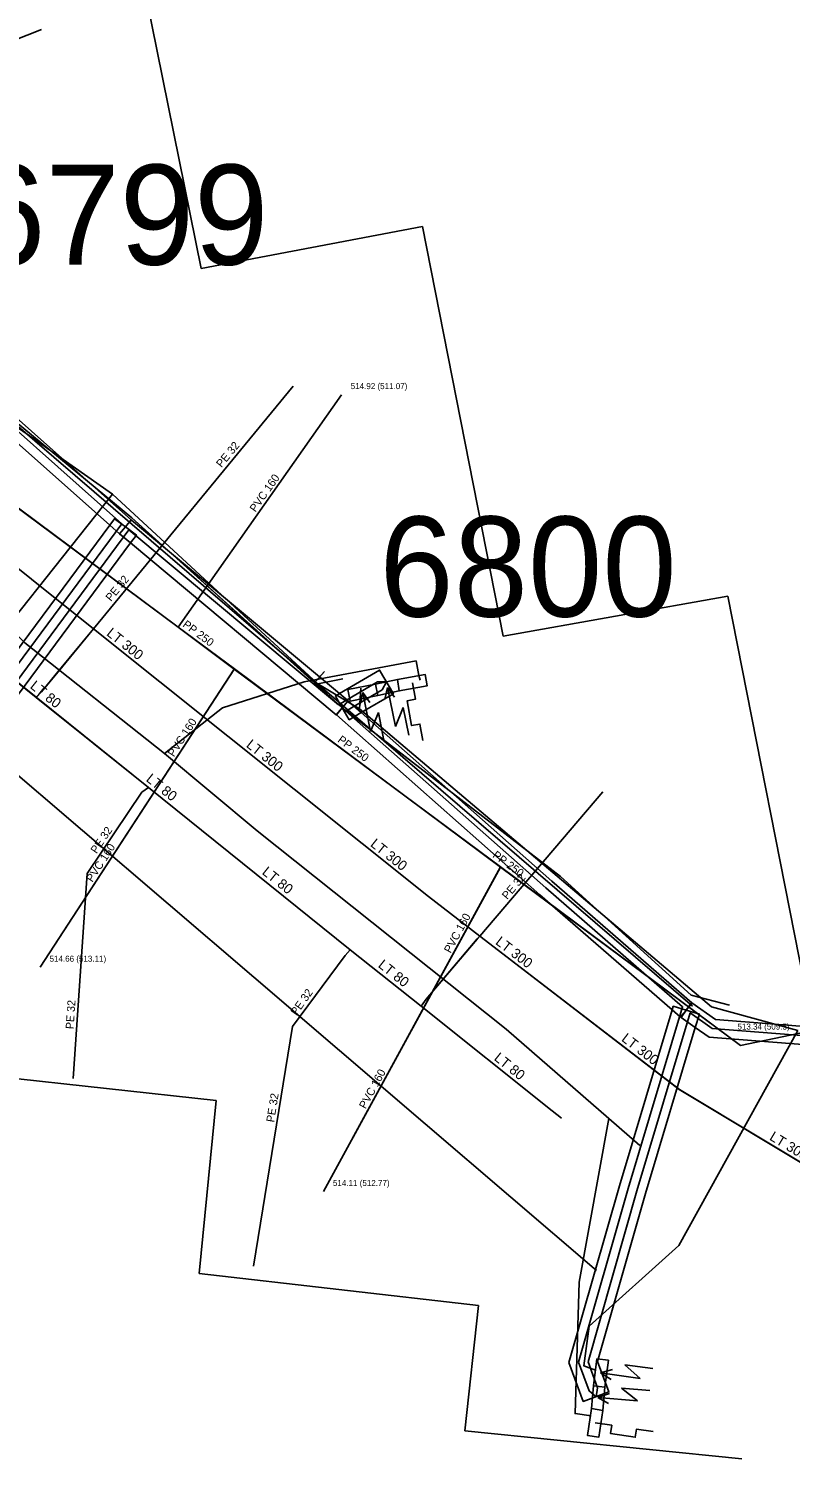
# Model space of a CAD drawing. Extents: x -668867 to -667827, y -1131943 to -1131019.
# Drawn here: x -668355.93 to -668339.22, y -1131475.81 to -1131444.17 of the extents above; entities that cross this region are included whole.
import ezdxf

# ---------------------------------------------------------------- set-up
doc = ezdxf.new("R2010")
doc.units = 0
for name, color, linetype in [('G_Budovy_Objekty', 7, 'Continuous'), ('G_Plochy_zpevnene', 7, 'Continuous'), ('G_Site-Rozvadece', 7, 'Continuous'), ('G_Z_CHRANICKA-TEPLOVOD_kotovane', 7, 'Continuous'), ('G_Z_ELsilove_podz_kotovane', 7, 'Continuous'), ('G_Z_KANAL_podz_kotovane', 7, 'Continuous'), ('G_Z_PLYNY_podz_geodeticky', 7, 'Continuous'), ('G_Z_SPOJE_podz_kotovane', 7, 'Continuous'), ('G_Z_VODA_podz_kotovane', 7, 'Continuous'), ('Vrstva 1', 7, 'Continuous'), ('Vrstva 11', 7, 'Continuous'), ('Vrstva 18', 7, 'Continuous'), ('Vrstva 2', 7, 'Continuous'), ('Vrstva 26', 7, 'Continuous'), ('Vrstva 3', 7, 'Continuous'), ('Vrstva 4', 7, 'Continuous'), ('Vrstva 6', 7, 'Continuous'), ('Vrstva 7', 7, 'Continuous'), ('Vrstva 8', 7, 'Continuous')]:
    doc.layers.add(name, color=color, linetype=linetype)

msp = doc.modelspace()

# ---------------------------------------------------------------- linework, layer by layer
at = {"layer": 'G_Budovy_Objekty'}
for p, q in [((-668352.15, -1131449.43), (-668353.97, -1131440.42)), ((-668347.29, -1131448.51), (-668352.15, -1131449.43)), ((-668345.52, -1131457.5), (-668347.29, -1131448.51)), ((-668340.59, -1131456.62), (-668345.52, -1131457.5)), ((-668338.81, -1131465.63), (-668340.59, -1131456.62)), ((-668358.68, -1131466.93), (-668351.82, -1131467.68)), ((-668351.82, -1131467.68), (-668352.19, -1131471.48)), ((-668352.19, -1131471.48), (-668346.06, -1131472.18)), ((-668346.06, -1131472.18), (-668346.36, -1131474.93)), ((-668346.36, -1131474.93), (-668340.28, -1131475.54))]:
    msp.add_line(p, q, dxfattribs=at)
at = {"layer": 'G_Plochy_zpevnene'}
for p, q in [((-668341.36, -1131465.61), (-668359.29, -1131450.22)), ((-668358.65, -1131458.43), (-668343.47, -1131471.41))]:
    msp.add_line(p, q, dxfattribs=at)
at = {"layer": 'G_Site-Rozvadece'}
for p, q in [((-668348.32, -1131458.55), (-668347.84, -1131458.45)), ((-668348.6, -1131458.73), (-668348.661, -1131458.992)), ((-668348.431, -1131459.589), (-668348.6, -1131458.73)), ((-668348.445, -1131458.949), (-668348.6, -1131458.73)), ((-668348.27, -1131458.8), (-668347.8, -1131458.7)), ((-668348.06, -1131458.62), (-668348.118, -1131458.882)), ((-668347.882, -1131459.477), (-668348.06, -1131458.62)), ((-668347.902, -1131458.837), (-668348.06, -1131458.62)), ((-668348.258, -1131459.172), (-668348.431, -1131459.589)), ((-668348.137, -1131459.787), (-668348.258, -1131459.172)), ((-668347.713, -1131459.059), (-668347.882, -1131459.477)), ((-668347.586, -1131459.671), (-668347.713, -1131459.059)), ((-668343.122, -1131473.584), (-668343.38, -1131473.66)), ((-668342.513, -1131473.778), (-668343.38, -1131473.66)), ((-668343.38, -1131473.66), (-668343.152, -1131473.802)), ((-668342.231, -1131473.564), (-668342.851, -1131473.479)), ((-668342.851, -1131473.479), (-668342.513, -1131473.778)), ((-668343.58, -1131474.44), (-668343.54, -1131473.94)), ((-668343.33, -1131474.48), (-668343.29, -1131473.97)), ((-668342.298, -1131474.041), (-668342.922, -1131473.991)), ((-668342.922, -1131473.991), (-668342.568, -1131474.27)), ((-668343.187, -1131474.11), (-668343.44, -1131474.2)), ((-668342.568, -1131474.27), (-668343.44, -1131474.2)), ((-668343.44, -1131474.2), (-668343.205, -1131474.329))]:
    msp.add_line(p, q, dxfattribs=at)
for points in [[(-668348.32, -1131458.55), (-668348.93, -1131458.67), (-668348.88, -1131458.92), (-668348.27, -1131458.8), (-668348.32, -1131458.55)], [(-668347.84, -1131458.45), (-668347.23, -1131458.34), (-668347.19, -1131458.59), (-668347.8, -1131458.7), (-668347.84, -1131458.45)], [(-668347.51, -1131458.52), (-668347.445, -1131458.882), (-668347.626, -1131458.915), (-668347.528, -1131459.458), (-668347.347, -1131459.427), (-668347.281, -1131459.789)], [(-668343.54, -1131473.94), (-668343.29, -1131473.97), (-668343.21, -1131473.38), (-668343.46, -1131473.35), (-668343.54, -1131473.94)], [(-668343.58, -1131474.44), (-668343.33, -1131474.48), (-668343.42, -1131475.07), (-668343.67, -1131475.03), (-668343.58, -1131474.44)], [(-668343.5, -1131474.75), (-668343.137, -1131474.806), (-668343.164, -1131474.987), (-668342.619, -1131475.07), (-668342.59, -1131474.89), (-668342.226, -1131474.944)]]:
    msp.add_lwpolyline(points, dxfattribs=at)
at = {"layer": 'G_Z_CHRANICKA-TEPLOVOD_kotovane'}
for points in [[(-668357.657, -1131451.42), (-668357.345, -1131451.698), (-668353.678, -1131454.95), (-668353.677, -1131454.95), (-668353.809, -1131455.099), (-668353.81, -1131455.1), (-668353.943, -1131455.25), (-668354.155, -1131455.061), (-668357.923, -1131451.72), (-668357.79, -1131451.57), (-668357.789, -1131451.569)], [(-668354.155, -1131455.061), (-668354.051, -1131454.921), (-668353.81, -1131455.1), (-668353.569, -1131455.279), (-668353.699, -1131455.453), (-668356.702, -1131459.502), (-668356.729, -1131459.539), (-668356.97, -1131459.36), (-668357.211, -1131459.181), (-668357.107, -1131459.041)], [(-668353.682, -1131454.946), (-668353.678, -1131454.95), (-668353.677, -1131454.95), (-668349.112, -1131458.758), (-668348.922, -1131458.916), (-668349.05, -1131459.07), (-668349.052, -1131459.072), (-668349.178, -1131459.224), (-668349.182, -1131459.22), (-668353.699, -1131455.453), (-668353.938, -1131455.254), (-668353.81, -1131455.1), (-668353.809, -1131455.099)], [(-668349.112, -1131458.758), (-668348.232, -1131458.241), (-668347.928, -1131458.759), (-668348.632, -1131459.172), (-668348.898, -1131459.329), (-668349.05, -1131459.07), (-668349.202, -1131458.811)], [(-668348.918, -1131458.92), (-668348.632, -1131459.172), (-668344.448, -1131462.87), (-668341.376, -1131465.543), (-668341.369, -1131465.549), (-668341.5, -1131465.7), (-668341.5, -1131465.7), (-668341.631, -1131465.851), (-668341.811, -1131465.694), (-668344.712, -1131463.17), (-668349.178, -1131459.224), (-668349.182, -1131459.22), (-668349.052, -1131459.072), (-668349.05, -1131459.07)], [(-668341.376, -1131465.543), (-668340.86, -1131465.905), (-668338.724, -1131466.075), (-668337.229, -1131467.048), (-668325.145, -1131464.693), (-668319.913, -1131463.824), (-668313.755, -1131462.141), (-668310.787, -1131460.896), (-668310.723, -1131461.048), (-668310.633, -1131461.264), (-668310.633, -1131461.265), (-668313.625, -1131462.519), (-668319.827, -1131464.216), (-668325.074, -1131465.087), (-668337.311, -1131467.472), (-668338.857, -1131466.465), (-668341, -1131466.295), (-668341.302, -1131466.084), (-668341.615, -1131465.864), (-668341.5, -1131465.7), (-668341.5, -1131465.7), (-668341.385, -1131465.536)], [(-668341.811, -1131465.694), (-668341.787, -1131465.614), (-668341.5, -1131465.7), (-668341.213, -1131465.786), (-668341.302, -1131466.084), (-668342.392, -1131469.724), (-668343.445, -1131473.408), (-668343.199, -1131474.076), (-668343.762, -1131474.284), (-668344.075, -1131473.432), (-668342.968, -1131469.556)]]:
    msp.add_lwpolyline(points, close=True, dxfattribs=at)
at = {"layer": 'G_Z_ELsilove_podz_kotovane'}
for points in [[(-668358.63, -1131450.81), (-668353.67, -1131454.9), (-668349.66, -1131458.52)], [(-668357.708, -1131451.643), (-668353.885, -1131455.033), (-668357.016, -1131459.254)], [(-668356.881, -1131459.408), (-668353.733, -1131455.164), (-668349.132, -1131459.002), (-668348.278, -1131458.5), (-668348.08, -1131458.5), (-668348.176, -1131458.672), (-668348.971, -1131459.14), (-668344.58, -1131463.02), (-668341.583, -1131465.628), (-668342.776, -1131469.612), (-668343.865, -1131473.424), (-668343.633, -1131474.055), (-668343.48, -1131474.18), (-668343.445, -1131473.986), (-668343.655, -1131473.416), (-668342.584, -1131469.668), (-668341.413, -1131465.761), (-668340.93, -1131466.1), (-668338.79, -1131466.27)], [(-668349.66, -1131458.52), (-668349.44, -1131458.27)], [(-668349.66, -1131458.52), (-668349.05, -1131459.07), (-668344.26, -1131462.77), (-668341.39, -1131465.37), (-668340.55, -1131465.59)]]:
    msp.add_lwpolyline(points, dxfattribs=at)
at = {"layer": 'G_Z_KANAL_podz_kotovane'}
for p, q in [((-668355.65, -1131444.19), (-668366.74, -1131448.55)), ((-668349.07, -1131452.2), (-668352.65, -1131457.3)), ((-668355.68, -1131464.76), (-668351.42, -1131458.22)), ((-668349.46, -1131469.68), (-668345.58, -1131462.56))]:
    msp.add_line(p, q, dxfattribs=at)
for points in [[(-668360.22, -1131451.67), (-668356.53, -1131454.42), (-668352.65, -1131457.3), (-668351.42, -1131458.22), (-668345.58, -1131462.56), (-668340.31, -1131466.48)], [(-668340.31, -1131466.48), (-668332.43, -1131464.84), (-668325.38, -1131463.37), (-668318.72, -1131461.98), (-668314.52, -1131461.1), (-668303.93, -1131458.89)]]:
    msp.add_lwpolyline(points, dxfattribs=at)
at = {"layer": 'G_Z_PLYNY_podz_geodeticky'}
for points in [[(-668410.5, -1131463.68), (-668402.92, -1131461.91), (-668392.68, -1131459.9), (-668382.43, -1131458.08), (-668373.72, -1131456.23), (-668371.08, -1131455.98), (-668369.38, -1131455.87), (-668369.18, -1131454.06), (-668368.5, -1131451.04), (-668364.5, -1131449.38), (-668364.23, -1131449.36), (-668363.25, -1131450.46), (-668361.71, -1131452.23), (-668359.14, -1131454.58), (-668357.79, -1131455.96), (-668356.93, -1131456.75), (-668356.02, -1131457.64), (-668352.95, -1131460.07), (-668350.92, -1131461.77), (-668345.45, -1131466.12), (-668343.2, -1131468.08), (-668342.52, -1131468.67)], [(-668352.95, -1131460.07), (-668351.68, -1131459.07), (-668349.89, -1131458.5), (-668347.43, -1131458.04), (-668347.37, -1131458.36), (-668347.34, -1131458.46)], [(-668343.2, -1131468.08), (-668343.85, -1131471.67), (-668343.94, -1131474.55), (-668343.59, -1131474.6)]]:
    msp.add_lwpolyline(points, dxfattribs=at)
at = {"layer": 'G_Z_SPOJE_podz_kotovane'}
for points in [[(-668357.89, -1131451.72), (-668354.09, -1131454.38)], [(-668354.09, -1131454.38), (-668357.56, -1131458.74)], [(-668354.09, -1131454.38), (-668349.59, -1131458.54)], [(-668349.59, -1131458.54), (-668349.04, -1131458.43)], [(-668349.59, -1131458.54), (-668348.67, -1131459.09)], [(-668348.67, -1131459.09), (-668348.64, -1131458.64)], [(-668348.67, -1131459.09), (-668340.95, -1131465.63), (-668339.05, -1131466.15)], [(-668339.05, -1131466.15), (-668341.66, -1131470.86), (-668343.63, -1131472.63), (-668343.75, -1131473.5), (-668343.49, -1131473.6)]]:
    msp.add_lwpolyline(points, dxfattribs=at)
at = {"layer": 'G_Z_VODA_podz_kotovane'}
for points in [[(-668355.77, -1131458.84), (-668355.65, -1131458.72), (-668355.29, -1131458.28), (-668354.51, -1131457.34), (-668350.13, -1131452.01)], [(-668362.72, -1131454.38), (-668361.96, -1131454.27), (-668361.66, -1131454.26), (-668360.74, -1131454.97), (-668359.99, -1131455.52), (-668359.03, -1131456.22), (-668355.77, -1131458.84), (-668353.3, -1131460.82), (-668348.88, -1131464.38), (-668347.32, -1131465.61), (-668344.44, -1131467.91), (-668344.24, -1131468.07)], [(-668362.44, -1131455.93), (-668361.85, -1131455.76), (-668359.99, -1131455.52), (-668357.24, -1131455.16), (-668354.51, -1131457.34), (-668347.16, -1131463.21), (-668346.03, -1131464.08), (-668341.65, -1131467.44), (-668329.13, -1131474.96), (-668326.38, -1131476.74), (-668326.07, -1131476.94), (-668325.87, -1131477.06)], [(-668353.3, -1131460.82), (-668353.45, -1131460.92), (-668354.65, -1131462.7), (-668354.96, -1131467.2)], [(-668347.32, -1131465.61), (-668347.21, -1131465.46), (-668346.09, -1131464.14), (-668346.03, -1131464.08), (-668343.33, -1131460.91)], [(-668348.88, -1131464.38), (-668348.99, -1131464.5), (-668350.14, -1131466.06), (-668351, -1131471.32)]]:
    msp.add_lwpolyline(points, dxfattribs=at)
at = {"layer": 'Vrstva 1'}
for p, q in [((-668358.625, -1131450.809), (-668353.67, -1131454.9)), ((-668353.67, -1131454.9), (-668358.625, -1131450.809)), ((-668353.67, -1131454.9), (-668349.663, -1131458.517)), ((-668349.663, -1131458.517), (-668353.67, -1131454.9)), ((-668349.663, -1131458.517), (-668349.44, -1131458.27)), ((-668349.44, -1131458.27), (-668349.663, -1131458.517)), ((-668349.44, -1131458.27), (-668349.44, -1131458.27)), ((-668349.663, -1131458.517), (-668349.05, -1131459.07)), ((-668349.05, -1131459.07), (-668349.663, -1131458.517)), ((-668349.05, -1131459.07), (-668344.26, -1131462.77)), ((-668344.26, -1131462.77), (-668349.05, -1131459.07)), ((-668344.26, -1131462.77), (-668341.39, -1131465.37)), ((-668341.39, -1131465.37), (-668344.26, -1131462.77)), ((-668341.39, -1131465.37), (-668340.55, -1131465.59)), ((-668340.55, -1131465.59), (-668341.39, -1131465.37)), ((-668340.55, -1131465.59), (-668340.55, -1131465.59))]:
    msp.add_line(p, q, dxfattribs=at)
at = {"layer": 'Vrstva 11'}
for points in [[(-668360.22, -1131451.67), (-668356.529, -1131454.415), (-668352.654, -1131457.298), (-668351.418, -1131458.217), (-668345.577, -1131462.562), (-668340.31, -1131466.48)], [(-668340.31, -1131466.48), (-668332.428, -1131464.836), (-668325.381, -1131463.365), (-668318.725, -1131461.977), (-668314.519, -1131461.099), (-668303.93, -1131458.89)]]:
    msp.add_lwpolyline(points, dxfattribs=at)
at = {"layer": 'Vrstva 18'}
for p, q in [((-668355.65, -1131444.19), (-668366.743, -1131448.547)), ((-668349.07, -1131452.2), (-668352.654, -1131457.298)), ((-668355.68, -1131464.76), (-668351.418, -1131458.217)), ((-668349.46, -1131469.68), (-668345.577, -1131462.562))]:
    msp.add_line(p, q, dxfattribs=at)
at = {"layer": 'Vrstva 26'}
for points in [[(-668355.771, -1131458.836), (-668355.65, -1131458.72), (-668355.287, -1131458.279), (-668354.513, -1131457.338), (-668350.13, -1131452.01)], [(-668362.72, -1131454.38), (-668361.96, -1131454.27), (-668361.66, -1131454.26), (-668360.74, -1131454.97), (-668359.99, -1131455.518), (-668359.03, -1131456.22), (-668355.771, -1131458.836), (-668353.3, -1131460.82), (-668348.88, -1131464.38), (-668347.32, -1131465.61), (-668344.44, -1131467.91), (-668344.24, -1131468.07)], [(-668362.44, -1131455.93), (-668361.85, -1131455.76), (-668359.99, -1131455.518), (-668357.24, -1131455.16), (-668354.513, -1131457.338), (-668347.16, -1131463.21), (-668346.031, -1131464.077), (-668341.653, -1131467.439), (-668329.13, -1131474.96), (-668326.38, -1131476.74), (-668326.069, -1131476.935), (-668325.87, -1131477.06)], [(-668353.3, -1131460.82), (-668353.45, -1131460.92), (-668354.65, -1131462.7), (-668354.96, -1131467.2)], [(-668347.32, -1131465.61), (-668347.21, -1131465.46), (-668346.088, -1131464.145), (-668346.031, -1131464.077), (-668343.33, -1131460.91)], [(-668348.88, -1131464.38), (-668348.99, -1131464.5), (-668350.14, -1131466.06), (-668351, -1131471.32)]]:
    msp.add_lwpolyline(points, dxfattribs=at)
at = {"layer": 'Vrstva 6'}
for p, q in [((-668355.65, -1131458.72), (-668355.65, -1131458.72)), ((-668353.45, -1131460.92), (-668353.45, -1131460.92)), ((-668348.99, -1131464.5), (-668348.99, -1131464.5)), ((-668347.21, -1131465.46), (-668347.21, -1131465.46)), ((-668344.44, -1131467.91), (-668344.44, -1131467.91))]:
    msp.add_line(p, q, dxfattribs=at)
at = {"layer": 'Vrstva 7'}
msp.add_line((-668344.24, -1131468.07), (-668344.24, -1131468.07), dxfattribs=at)
at = {"layer": 'Vrstva 8'}
for p, q in [((-668355.65, -1131444.19), (-668355.65, -1131444.19)), ((-668349.07, -1131452.2), (-668349.07, -1131452.2)), ((-668355.68, -1131464.76), (-668355.68, -1131464.76)), ((-668340.31, -1131466.48), (-668340.31, -1131466.48)), ((-668349.46, -1131469.68), (-668349.46, -1131469.68))]:
    msp.add_line(p, q, dxfattribs=at)

# ---------------------------------------------------------------- texts
at = {"layer": 'Vrstva 2'}
for s, p in [('514.92 (511.07)', (-668348.865, -1131452.078)), ('514.66 (513.11)', (-668355.475, -1131464.638)), ('513.34 (509.5)', (-668340.377, -1131466.127)), ('514.11 (512.77)', (-668349.255, -1131469.558))]:
    msp.add_text(s, height=0.13163, dxfattribs=at).set_placement(p)
at = {"layer": 'Vrstva 3'}
for s, rotation, p in [('PVC 160', 54.8952, (-668350.955, -1131454.79)), ('PP 250', 323.3362, (-668352.568, -1131457.274)), ('PVC 160', 56.9697, (-668352.746, -1131460.159)), ('PP 250', 323.3443, (-668349.167, -1131459.803)), ('PVC 160', 56.9512, (-668354.536, -1131462.907)), ('PP 250', 323.3443, (-668345.766, -1131462.333)), ('PVC 160', 61.3814, (-668346.675, -1131464.464)), ('PVC 160', 61.4113, (-668348.539, -1131467.881))]:
    msp.add_text(s, height=0.1755, rotation=rotation, dxfattribs=at).set_placement(p)
at = {"layer": 'Vrstva 4'}
for s, p in [('6799', (-668357.197, -1131449.348)), ('6800', (-668348.237, -1131457.068))]:
    msp.add_text(s, height=2.1939, dxfattribs=at).set_placement(p)
for s, height, rotation, p in [('PE 32', 0.1755, 50.4119, (-668351.7, -1131453.813)), ('PE 32', 0.1755, 50.38, (-668354.126, -1131456.748)), ('LT 300', 0.2194, 321.3908, (-668354.241, -1131457.465)), ('LT 80', 0.2194, 321.2879, (-668355.918, -1131458.623)), ('LT 300', 0.2194, 321.3908, (-668351.175, -1131459.913)), ('LT 80', 0.2194, 321.2879, (-668353.373, -1131460.662)), ('PE 32', 0.1755, 56.0464, (-668354.443, -1131462.282)), ('LT 300', 0.2194, 321.3908, (-668348.45, -1131462.089)), ('LT 80', 0.2194, 321.229, (-668350.827, -1131462.702)), ('PE 32', 0.1755, 49.6755, (-668345.429, -1131463.287)), ('LT 300', 0.2194, 322.4823, (-668345.705, -1131464.238)), ('LT 80', 0.2194, 321.2879, (-668348.281, -1131464.741)), ('PE 32', 0.1755, 54.5612, (-668350.056, -1131465.834)), ('PE 32', 0.1755, 86.0514, (-668354.948, -1131466.123)), ('LT 300', 0.2194, 322.4823, (-668342.939, -1131466.362)), ('LT 80', 0.2194, 321.2879, (-668345.736, -1131466.781)), ('PE 32', 0.1755, 80.7062, (-668350.548, -1131468.17)), ('LT 300', 0.2194, 329.0099, (-668339.691, -1131468.535))]:
    msp.add_text(s, height=height, rotation=rotation, dxfattribs=at).set_placement(p)

doc.saveas('drawing.dxf')
